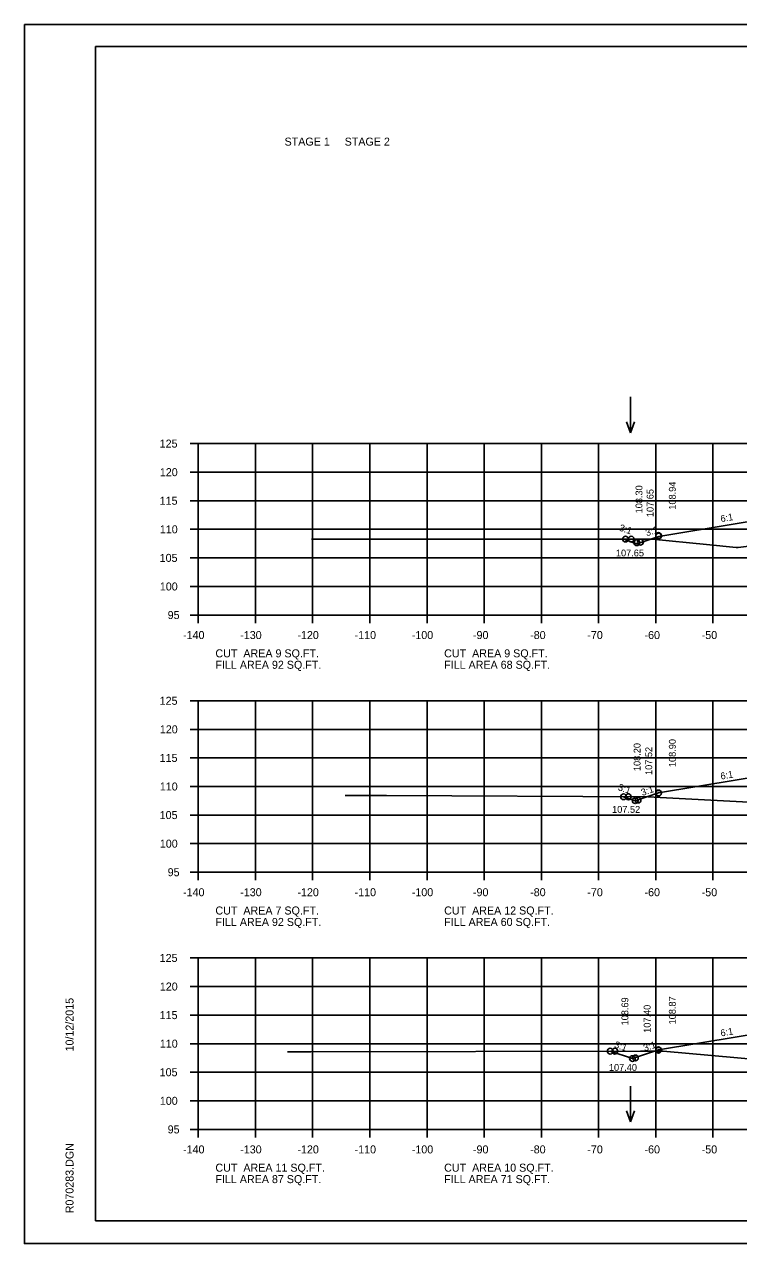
# Model space of a CAD drawing. Extents: x 1175611 to 1176402, y -433344 to -416213.
# Drawn here: x 1175610.6 to 1175735.5, y -423530 to -423316.6 of the extents above; entities that cross this region are included whole.
import ezdxf

# ---------------------------------------------------------------- set-up
doc = ezdxf.new("R2010")
doc.units = 0
for name, color, linetype in [('Default', 7, 'Continuous'), ('R_Axis', 7, 'Continuous'), ('R_Axis Annot', 7, 'Continuous'), ('R_Border', 7, 'Continuous'), ('R_Exist Surface', 7, 'Continuous'), ('R_Fin Surface', 7, 'Continuous'), ('R_Grid', 7, 'Continuous'), ('R_No Plot', 7, 'Continuous'), ('R_Water Annot', 7, 'Continuous'), ('R_Xsect Elev', 7, 'Continuous'), ('R_Xsect Slope', 7, 'Continuous')]:
    doc.layers.add(name, color=color, linetype=linetype)

msp = doc.modelspace()

# ---------------------------------------------------------------- linework, layer by layer
at = {"layer": 'R_Axis'}
for p, q in [((1175639.57, -423390), (1175640.97, -423390)), ((1175640.97, -423420), (1175640.97, -423390)), ((1175639.57, -423395), (1175640.97, -423395)), ((1175639.57, -423400), (1175640.97, -423400)), ((1175639.57, -423405), (1175640.97, -423405)), ((1175639.57, -423410), (1175640.97, -423410)), ((1175639.57, -423415), (1175640.97, -423415)), ((1175639.57, -423420), (1175640.97, -423420)), ((1175640.97, -423420), (1175920.97, -423420)), ((1175640.97, -423421.4), (1175640.97, -423420)), ((1175650.97, -423421.4), (1175650.97, -423420)), ((1175660.97, -423421.4), (1175660.97, -423420)), ((1175670.97, -423421.4), (1175670.97, -423420)), ((1175680.97, -423421.4), (1175680.97, -423420)), ((1175690.97, -423421.4), (1175690.97, -423420)), ((1175700.97, -423421.4), (1175700.97, -423420)), ((1175710.97, -423421.4), (1175710.97, -423420)), ((1175720.97, -423421.4), (1175720.97, -423420)), ((1175730.97, -423421.4), (1175730.97, -423420)), ((1175639.57, -423435), (1175640.97, -423435)), ((1175640.97, -423465), (1175640.97, -423435)), ((1175639.57, -423440), (1175640.97, -423440)), ((1175639.57, -423445), (1175640.97, -423445)), ((1175639.57, -423450), (1175640.97, -423450)), ((1175639.57, -423455), (1175640.97, -423455)), ((1175639.57, -423460), (1175640.97, -423460)), ((1175639.57, -423465), (1175640.97, -423465)), ((1175640.97, -423465), (1175920.97, -423465)), ((1175640.97, -423466.4), (1175640.97, -423465)), ((1175650.97, -423466.4), (1175650.97, -423465)), ((1175660.97, -423466.4), (1175660.97, -423465)), ((1175670.97, -423466.4), (1175670.97, -423465)), ((1175680.97, -423466.4), (1175680.97, -423465)), ((1175690.97, -423466.4), (1175690.97, -423465)), ((1175700.97, -423466.4), (1175700.97, -423465)), ((1175710.97, -423466.4), (1175710.97, -423465)), ((1175720.97, -423466.4), (1175720.97, -423465)), ((1175730.97, -423466.4), (1175730.97, -423465)), ((1175639.57, -423480), (1175640.97, -423480)), ((1175640.97, -423510), (1175640.97, -423480)), ((1175639.57, -423485), (1175640.97, -423485)), ((1175639.57, -423490), (1175640.97, -423490)), ((1175639.57, -423495), (1175640.97, -423495)), ((1175639.57, -423500), (1175640.97, -423500)), ((1175639.57, -423505), (1175640.97, -423505)), ((1175639.57, -423510), (1175640.97, -423510)), ((1175640.97, -423510), (1175920.97, -423510)), ((1175640.97, -423511.4), (1175640.97, -423510)), ((1175650.97, -423511.4), (1175650.97, -423510)), ((1175660.97, -423511.4), (1175660.97, -423510)), ((1175670.97, -423511.4), (1175670.97, -423510)), ((1175680.97, -423511.4), (1175680.97, -423510)), ((1175690.97, -423511.4), (1175690.97, -423510)), ((1175700.97, -423511.4), (1175700.97, -423510)), ((1175710.97, -423511.4), (1175710.97, -423510)), ((1175720.97, -423511.4), (1175720.97, -423510)), ((1175730.97, -423511.4), (1175730.97, -423510))]:
    msp.add_line(p, q, dxfattribs=at)
at = {"layer": 'R_Border'}
for p, q in [((1175622.97, -423320.54), (1175939.15, -423320.54)), ((1175622.97, -423526), (1175622.97, -423320.54)), ((1175622.97, -423526), (1175622.97, -423526)), ((1175939.15, -423526), (1175622.97, -423526))]:
    msp.add_line(p, q, dxfattribs=at)
at = {"layer": 'R_Exist Surface'}
for points in [[(1175660.75, -423406.75), (1175661.63, -423406.74), (1175664.73, -423406.71), (1175716.36, -423406.71), (1175720.34, -423406.71), (1175729.84, -423407.65), (1175735.04, -423408.17), (1175735.16, -423408.18), (1175735.38, -423408.16), (1175747.93, -423406.62)], [(1175666.68, -423451.57), (1175666.98, -423451.57), (1175670.78, -423451.55), (1175673.91, -423451.56), (1175719.64, -423451.82), (1175721.72, -423451.95), (1175739.44, -423452.87)], [(1175656.56, -423496.44), (1175660.23, -423496.43), (1175660.65, -423496.43), (1175718.3, -423496.3), (1175722.29, -423496.3), (1175739.16, -423497.82)]]:
    msp.add_lwpolyline(points, dxfattribs=at)
at = {"layer": 'R_Fin Surface'}
for points in [[(1175715.64, -423406.86), (1175717.65, -423407.53), (1175721.51, -423406.24), (1175735.23, -423403.96), (1175743.49, -423402.58), (1175749.48, -423402.34), (1175751.48, -423402.3), (1175780.97, -423401.71), (1175810.47, -423402.3), (1175812.47, -423402.34), (1175818.46, -423402.58), (1175826.72, -423403.96), (1175840.43, -423406.24), (1175843.43, -423407.24), (1175844.73, -423406.81)], [(1175715.35, -423451.8), (1175717.38, -423452.48), (1175721.47, -423451.12), (1175735.2, -423448.83), (1175743.47, -423447.45), (1175749.47, -423447.21), (1175751.47, -423447.17), (1175780.97, -423446.58), (1175810.47, -423447.17), (1175812.47, -423447.21), (1175818.47, -423447.45), (1175826.75, -423448.83), (1175840.47, -423451.12), (1175843.76, -423452.21), (1175847.69, -423450.9)], [(1175713.02, -423496.31), (1175716.9, -423497.6), (1175721.47, -423496.08), (1175735.2, -423493.79), (1175743.47, -423492.41), (1175749.47, -423492.17), (1175751.47, -423492.13), (1175780.97, -423491.54), (1175810.47, -423492.13), (1175812.47, -423492.17), (1175818.47, -423492.41), (1175826.75, -423493.79), (1175840.47, -423496.08), (1175844.31, -423497.36), (1175847.61, -423496.25)]]:
    msp.add_lwpolyline(points, dxfattribs=at)
at = {"layer": 'R_Grid'}
for p, q in [((1175640.97, -423390), (1175920.97, -423390)), ((1175640.97, -423420), (1175640.97, -423390)), ((1175650.97, -423420), (1175650.97, -423390)), ((1175660.97, -423420), (1175660.97, -423390)), ((1175670.97, -423420), (1175670.97, -423390)), ((1175680.97, -423420), (1175680.97, -423390)), ((1175690.97, -423420), (1175690.97, -423390)), ((1175700.97, -423420), (1175700.97, -423390)), ((1175710.97, -423420), (1175710.97, -423390)), ((1175720.97, -423420), (1175720.97, -423390)), ((1175730.97, -423420), (1175730.97, -423390)), ((1175640.97, -423395), (1175920.97, -423395)), ((1175640.97, -423400), (1175920.97, -423400)), ((1175640.97, -423405), (1175920.97, -423405)), ((1175640.97, -423410), (1175920.97, -423410)), ((1175640.97, -423415), (1175920.97, -423415)), ((1175640.97, -423420), (1175920.97, -423420)), ((1175640.97, -423435), (1175920.97, -423435)), ((1175640.97, -423465), (1175640.97, -423435)), ((1175650.97, -423465), (1175650.97, -423435)), ((1175660.97, -423465), (1175660.97, -423435)), ((1175670.97, -423465), (1175670.97, -423435)), ((1175680.97, -423465), (1175680.97, -423435)), ((1175690.97, -423465), (1175690.97, -423435)), ((1175700.97, -423465), (1175700.97, -423435)), ((1175710.97, -423465), (1175710.97, -423435)), ((1175720.97, -423465), (1175720.97, -423435)), ((1175730.97, -423465), (1175730.97, -423435)), ((1175640.97, -423440), (1175920.97, -423440)), ((1175640.97, -423445), (1175920.97, -423445)), ((1175640.97, -423450), (1175920.97, -423450)), ((1175640.97, -423455), (1175920.97, -423455)), ((1175640.97, -423460), (1175920.97, -423460)), ((1175640.97, -423465), (1175920.97, -423465)), ((1175640.97, -423480), (1175920.97, -423480)), ((1175640.97, -423510), (1175640.97, -423480)), ((1175650.97, -423510), (1175650.97, -423480)), ((1175660.97, -423510), (1175660.97, -423480)), ((1175670.97, -423510), (1175670.97, -423480)), ((1175680.97, -423510), (1175680.97, -423480)), ((1175690.97, -423510), (1175690.97, -423480)), ((1175700.97, -423510), (1175700.97, -423480)), ((1175710.97, -423510), (1175710.97, -423480)), ((1175720.97, -423510), (1175720.97, -423480)), ((1175730.97, -423510), (1175730.97, -423480)), ((1175640.97, -423485), (1175920.97, -423485)), ((1175640.97, -423490), (1175920.97, -423490)), ((1175640.97, -423495), (1175920.97, -423495)), ((1175640.97, -423500), (1175920.97, -423500)), ((1175640.97, -423505), (1175920.97, -423505)), ((1175640.97, -423510), (1175920.97, -423510))]:
    msp.add_line(p, q, dxfattribs=at)
at = {"layer": 'R_No Plot'}
for p, q in [((1175610.57, -423316.65), (1175943.91, -423316.65)), ((1175610.57, -423529.98), (1175943.91, -423529.98))]:
    msp.add_line(p, q, dxfattribs=at)
msp.add_lwpolyline([(1175610.57, -423316.65), (1175943.91, -423316.65), (1175943.91, -423529.99), (1175610.57, -423529.99)], close=True, dxfattribs=at)
for centre in [(1175715.69, -423406.71), (1175715.69, -423406.71), (1175716.69, -423406.7), (1175717.65, -423407.36), (1175718.31, -423407.25), (1175721.47, -423406.08), (1175721.47, -423406.19), (1175715.35, -423451.8), (1175715.35, -423451.8), (1175716.18, -423451.81), (1175721.47, -423451.12), (1175721.47, -423451.18), (1175717.38, -423452.48), (1175717.89, -423452.37), (1175713.02, -423496.31), (1175713.02, -423496.31), (1175713.83, -423496.31), (1175721.47, -423496.08), (1175721.47, -423496.15), (1175716.9, -423497.6), (1175717.42, -423497.5)]:
    msp.add_circle(centre, 0.5, dxfattribs=at)
at = {"layer": 'R_Water Annot'}
for p, q in [((1175716.53, -423381.81), (1175716.53, -423388.09)), ((1175716.53, -423388.09), (1175715.83, -423386.17)), ((1175716.53, -423388.09), (1175717.23, -423386.17)), ((1175716.53, -423502.41), (1175716.53, -423508.69)), ((1175716.53, -423508.69), (1175715.83, -423506.77)), ((1175716.53, -423508.69), (1175717.23, -423506.77))]:
    msp.add_line(p, q, dxfattribs=at)

# ---------------------------------------------------------------- texts
at = {"layer": 'Default'}
for s, p in [('STAGE 1     STAGE 2', (1175656.06, -423337.86)), ('CUT  AREA 9 SQ.FT.', (1175643.97, -423427.4)), ('CUT  AREA 9 SQ.FT.', (1175683.97, -423427.4)), ('FILL AREA 92 SQ.FT.', (1175643.97, -423429.4)), ('FILL AREA 68 SQ.FT.', (1175683.97, -423429.4)), ('CUT  AREA 7 SQ.FT.', (1175643.97, -423472.4)), ('FILL AREA 92 SQ.FT.', (1175643.97, -423474.4)), ('CUT  AREA 12 SQ.FT.', (1175683.97, -423472.4)), ('FILL AREA 60 SQ.FT.', (1175683.97, -423474.4)), ('CUT  AREA 11 SQ.FT.', (1175643.97, -423517.4)), ('CUT  AREA 10 SQ.FT.', (1175683.97, -423517.4)), ('FILL AREA 87 SQ.FT.', (1175643.97, -423519.4)), ('FILL AREA 71 SQ.FT.', (1175683.97, -423519.4))]:
    msp.add_text(s, height=1.4, dxfattribs=at).set_placement(p)
at = {"layer": 'R_Axis Annot'}
for s, p in [('125', (1175634.22, -423390.7)), ('120', (1175634.25, -423395.7)), ('115', (1175634.22, -423400.7)), ('110', (1175634.25, -423405.7)), ('105', (1175634.22, -423410.7)), ('100', (1175634.25, -423415.7)), ('95', (1175635.62, -423420.7)), ('-140', (1175638.31, -423424.2)), ('-130', (1175648.31, -423424.2)), ('-120', (1175658.31, -423424.2)), ('-110', (1175668.31, -423424.2)), ('-100', (1175678.31, -423424.2)), ('-90', (1175689.01, -423424.2)), ('-80', (1175699.01, -423424.2)), ('-70', (1175709.01, -423424.2)), ('-60', (1175719.01, -423424.2)), ('-50', (1175729.01, -423424.2)), ('125', (1175634.22, -423435.7)), ('120', (1175634.25, -423440.7)), ('115', (1175634.22, -423445.7)), ('110', (1175634.25, -423450.7)), ('105', (1175634.22, -423455.7)), ('100', (1175634.25, -423460.7)), ('95', (1175635.62, -423465.7)), ('-140', (1175638.31, -423469.2)), ('-130', (1175648.31, -423469.2)), ('-120', (1175658.31, -423469.2)), ('-110', (1175668.31, -423469.2)), ('-100', (1175678.31, -423469.2)), ('-90', (1175689.01, -423469.2)), ('-80', (1175699.01, -423469.2)), ('-70', (1175709.01, -423469.2)), ('-60', (1175719.01, -423469.2)), ('-50', (1175729.01, -423469.2)), ('125', (1175634.22, -423480.7)), ('120', (1175634.25, -423485.7)), ('115', (1175634.22, -423490.7)), ('110', (1175634.25, -423495.7)), ('105', (1175634.22, -423500.7)), ('100', (1175634.25, -423505.7)), ('95', (1175635.62, -423510.7)), ('-140', (1175638.31, -423514.2)), ('-130', (1175648.31, -423514.2)), ('-120', (1175658.31, -423514.2)), ('-110', (1175668.31, -423514.2)), ('-100', (1175678.31, -423514.2)), ('-90', (1175689.01, -423514.2)), ('-80', (1175699.01, -423514.2)), ('-70', (1175709.01, -423514.2)), ('-60', (1175719.01, -423514.2)), ('-50', (1175729.01, -423514.2))]:
    msp.add_text(s, height=1.4, dxfattribs=at).set_placement(p)
at = {"layer": 'R_Border'}
for s, p in [('10/12/2015', (1175619.16, -423496.36)), ('R070283.DGN', (1175619.16, -423524.68))]:
    msp.add_text(s, height=1.4, rotation=90, dxfattribs=at).set_placement(p)
at = {"layer": 'R_Xsect Elev'}
for s, p in [('108.30', (1175718.64, -423402.21)), ('107.65', (1175720.59, -423402.86)), ('108.94', (1175724.47, -423401.56)), ('108.20', (1175718.31, -423447.3)), ('108.90', (1175724.47, -423446.6)), ('107.52', (1175720.35, -423447.98)), ('108.69', (1175716.18, -423491.81)), ('108.87', (1175724.47, -423491.63)), ('107.40', (1175720.07, -423493.1))]:
    msp.add_text(s, height=1.2, rotation=90, dxfattribs=at).set_placement(p)
for s, p in [('107.65', (1175714.01, -423409.74)), ('107.52', (1175713.34, -423454.61)), ('107.40', (1175712.78, -423499.76))]:
    msp.add_text(s, height=1.2, dxfattribs=at).set_placement(p)
at = {"layer": 'R_Xsect Slope'}
for s, rotation, p in [('6:1', 9.4623, (1175732.39, -423403.75)), ('3:1', 341.5651, (1175714.47, -423405.2)), ('3:1', 18.4349, (1175719.4, -423406.24)), ('6:1', 9.4623, (1175732.39, -423448.79)), ('3:1', 341.5651, (1175714.27, -423450.61)), ('3:1', 18.4349, (1175718.63, -423451.66)), ('6:1', 9.4623, (1175732.39, -423493.75)), ('3:1', 341.5651, (1175713.62, -423495.65)), ('3:1', 18.4349, (1175719.03, -423496.37))]:
    msp.add_text(s, height=1.2, rotation=rotation, dxfattribs=at).set_placement(p)

doc.saveas('drawing.dxf')
